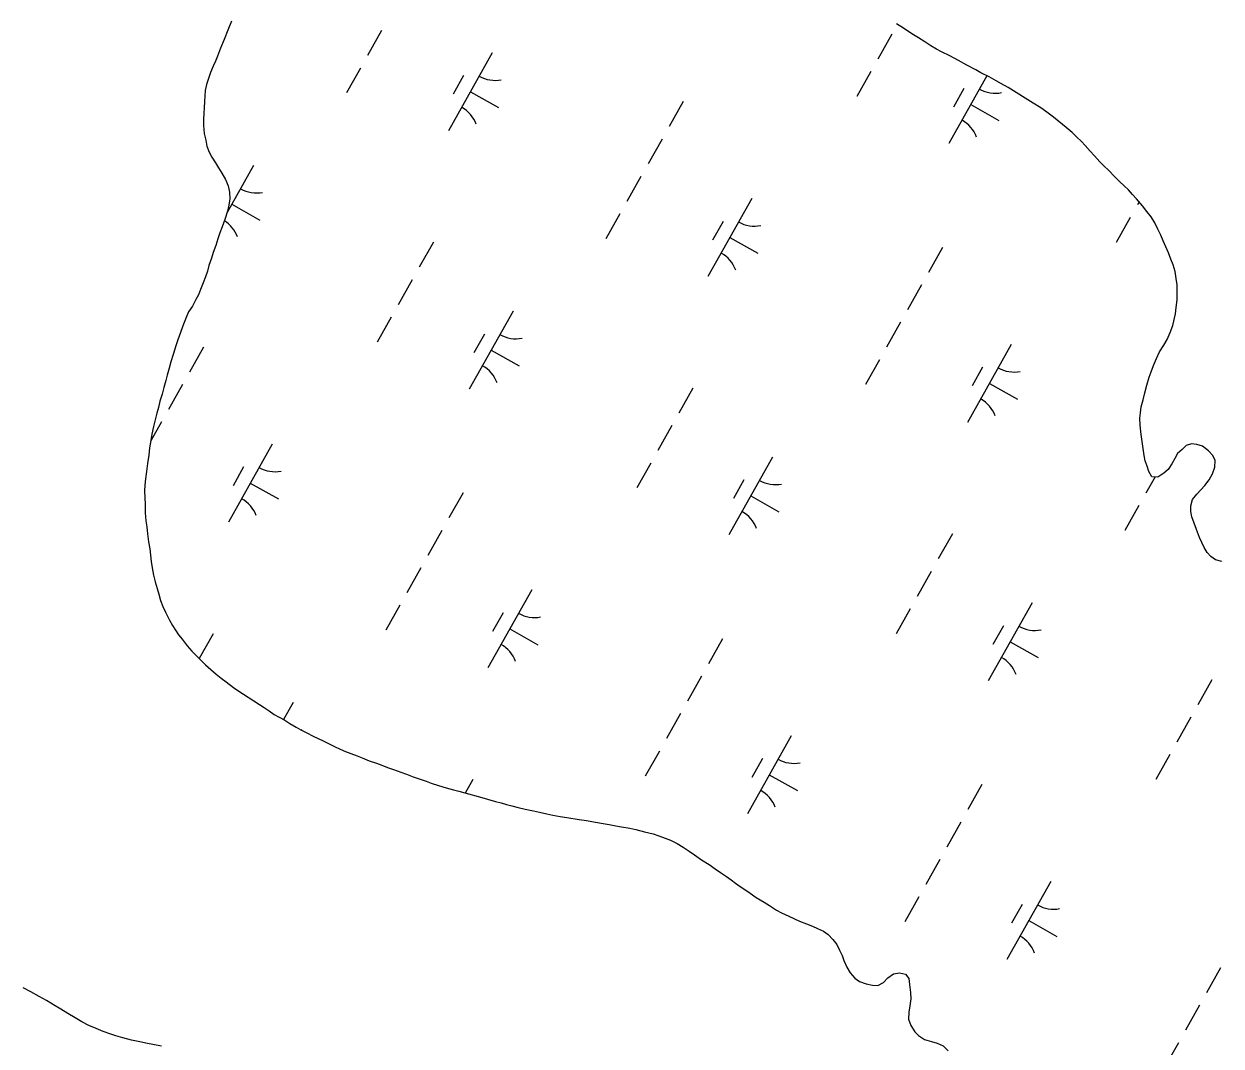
# Model space of a CAD drawing. Extents: x 3913936 to 3933962, y 195330 to 217741.
# Drawn here: x 3921301 to 3921970, y 206139 to 206711 of the extents above; entities that cross this region are included whole.
import ezdxf

# ---------------------------------------------------------------- set-up
doc = ezdxf.new("R2010")
doc.units = 0
doc.layers.add('V-WETL-SWMP', color=7, linetype='Continuous')

msp = doc.modelspace()

# ---------------------------------------------------------------- linework, layer by layer
at = {"layer": 'V-WETL-SWMP'}
for p, q in [((3921417.02, 206712.16), (3921415.01, 206707.13)), ((3921792.48, 206708.23), (3921788.58, 206710.65)), ((3921415.01, 206707.13), (3921412.88, 206701.98)), ((3921500.81, 206706.92), (3921492.97, 206692.98)), ((3921786, 206704.91), (3921778.16, 206690.97)), ((3921797.17, 206705.17), (3921792.48, 206708.23)), ((3921800.94, 206702.88), (3921797.17, 206705.17)), ((3921410.87, 206697.08), (3921409.11, 206692.69)), ((3921412.88, 206701.98), (3921410.87, 206697.08)), ((3921804.45, 206700.71), (3921800.94, 206702.88)), ((3921807.83, 206698.42), (3921804.45, 206700.71)), ((3921810.95, 206696.51), (3921807.83, 206698.42)), ((3921813.81, 206695.11), (3921810.95, 206696.51)), ((3921407.98, 206689.86), (3921406.72, 206687.02)), ((3921409.11, 206692.69), (3921407.98, 206689.86)), ((3921562.74, 206694.57), (3921538.24, 206650.98)), ((3921818.35, 206692.83), (3921813.81, 206695.11)), ((3921823.16, 206690.29), (3921818.35, 206692.83)), ((3921827.96, 206687.62), (3921823.16, 206690.29)), ((3921405.21, 206683.54), (3921404.09, 206680.06)), ((3921406.72, 206687.02), (3921405.21, 206683.54)), ((3921489.05, 206686), (3921481.21, 206672.05)), ((3921774.24, 206683.99), (3921766.4, 206670.05)), ((3921832.9, 206684.95), (3921827.96, 206687.62)), ((3921835.76, 206683.3), (3921832.9, 206684.95)), ((3921840.31, 206681.02), (3921835.76, 206683.3)), ((3921402.96, 206676.71), (3921402.35, 206673.49)), ((3921404.09, 206680.06), (3921402.96, 206676.71)), ((3921546.7, 206681.79), (3921540.82, 206671.33)), ((3921839.11, 206681.61), (3921817.84, 206643.77)), ((3921844.2, 206678.85), (3921840.31, 206681.02)), ((3921847.19, 206677.2), (3921844.2, 206678.85)), ((3921850.96, 206675.04), (3921847.19, 206677.2)), ((3921402.12, 206670.41), (3921401.9, 206667.07)), ((3921402.35, 206673.49), (3921402.12, 206670.41)), ((3921550.49, 206672.78), (3921566.18, 206663.96)), ((3921826.3, 206674.57), (3921820.42, 206664.11)), ((3921865, 206666.38), (3921850.96, 206675.04)), ((3921401.67, 206663.98), (3921401.58, 206660.51)), ((3921401.9, 206667.07), (3921401.67, 206663.98)), ((3921669.33, 206667.26), (3921661.49, 206653.31)), ((3921830.09, 206665.56), (3921845.78, 206656.74)), ((3921869.29, 206663.71), (3921865, 206666.38)), ((3921872.55, 206661.41), (3921869.29, 206663.71)), ((3921401.58, 206660.51), (3921401.35, 206657.43)), ((3921401.35, 206657.43), (3921401.38, 206653.96)), ((3921876.32, 206658.6), (3921872.55, 206661.41)), ((3921883.36, 206652.72), (3921876.32, 206658.6)), ((3921401.38, 206653.96), (3921401.81, 206649.47)), ((3921886.74, 206649.91), (3921883.36, 206652.72)), ((3921889.22, 206647.61), (3921886.74, 206649.91)), ((3921401.81, 206649.47), (3921402.61, 206645.62)), ((3921402.61, 206645.62), (3921403.29, 206642.29)), ((3921657.57, 206646.33), (3921649.73, 206632.39)), ((3921891.96, 206644.92), (3921889.22, 206647.61)), ((3921894.05, 206642.61), (3921891.96, 206644.92)), ((3921403.29, 206642.29), (3921404.47, 206638.96)), ((3921404.47, 206638.96), (3921406.04, 206636.15)), ((3921896.79, 206639.54), (3921894.05, 206642.61)), ((3921899.27, 206636.84), (3921896.79, 206639.54)), ((3921902.28, 206633.64), (3921899.27, 206636.84)), ((3921406.04, 206636.15), (3921408.13, 206632.96)), ((3921408.13, 206632.96), (3921409.82, 206630.15)), ((3921409.82, 206630.15), (3921411.65, 206627.21)), ((3921429.37, 206631.61), (3921414.52, 206605.2)), ((3921904.63, 206631.21), (3921902.28, 206633.64)), ((3921907.1, 206628.9), (3921904.63, 206631.21)), ((3921411.65, 206627.21), (3921413.73, 206623.76)), ((3921413.73, 206623.76), (3921415.18, 206620.18)), ((3921645.81, 206625.41), (3921637.97, 206611.47)), ((3921910.63, 206625.19), (3921907.1, 206628.9)), ((3921913.24, 206622.63), (3921910.63, 206625.19)), ((3921415.18, 206620.18), (3921415.86, 206616.59)), ((3921415.86, 206616.59), (3921416.02, 206612.87)), ((3921915.72, 206620.19), (3921913.24, 206622.63)), ((3921918.19, 206617.89), (3921915.72, 206620.19)), ((3921920.42, 206615.33), (3921918.19, 206617.89)), ((3921416.02, 206612.87), (3921415.54, 206609.4)), ((3921417.12, 206609.82), (3921432.81, 206601)), ((3921707.74, 206613.06), (3921683.24, 206569.48)), ((3921922.64, 206612.89), (3921920.42, 206615.33)), ((3921926.03, 206609.05), (3921922.64, 206612.89)), ((3921924.14, 206611.19), (3921923.16, 206609.46)), ((3921414.8, 206606.05), (3921413.3, 206601.41)), ((3921415.54, 206609.4), (3921414.8, 206606.05)), ((3921634.05, 206604.49), (3921626.21, 206590.55)), ((3921928.52, 206605.84), (3921926.03, 206609.05)), ((3921930.87, 206602.76), (3921928.52, 206605.84)), ((3921411.8, 206597.29), (3921410.55, 206593.94)), ((3921413.3, 206601.41), (3921411.8, 206597.29)), ((3921691.7, 206600.28), (3921685.82, 206589.82)), ((3921919.24, 206602.48), (3921911.4, 206588.54)), ((3921932.97, 206599.42), (3921930.87, 206602.76)), ((3921934.69, 206595.94), (3921932.97, 206599.42)), ((3921409.42, 206590.46), (3921408.17, 206586.85)), ((3921410.55, 206593.94), (3921409.42, 206590.46)), ((3921695.49, 206591.27), (3921711.18, 206582.45)), ((3921936.27, 206592.6), (3921934.69, 206595.94)), ((3921937.59, 206589.38), (3921936.27, 206592.6)), ((3921406.8, 206582.86), (3921405.8, 206579.64)), ((3921408.17, 206586.85), (3921406.8, 206582.86)), ((3921529.79, 206588.59), (3921521.95, 206574.64)), ((3921814.33, 206585.75), (3921806.49, 206571.8)), ((3921940.5, 206582.68), (3921937.59, 206589.38)), ((3921405.8, 206579.64), (3921404.42, 206575.64)), ((3921941.82, 206579.2), (3921940.5, 206582.68)), ((3921943.15, 206575.99), (3921941.82, 206579.2)), ((3921403.55, 206572.42), (3921402.43, 206569.33)), ((3921404.42, 206575.64), (3921403.55, 206572.42)), ((3921944.21, 206572.25), (3921943.15, 206575.99)), ((3921944.9, 206568.38), (3921944.21, 206572.25)), ((3921401.17, 206565.98), (3921399.67, 206562.24)), ((3921402.43, 206569.33), (3921401.17, 206565.98)), ((3921518.03, 206567.67), (3921510.19, 206553.72)), ((3921802.57, 206564.83), (3921794.73, 206550.88)), ((3921945.45, 206564.89), (3921944.9, 206568.38)), ((3921945.48, 206561.79), (3921945.45, 206564.89)), ((3921397.15, 206556.57), (3921395.13, 206552.95)), ((3921398.54, 206559.27), (3921397.15, 206556.57)), ((3921399.67, 206562.24), (3921398.54, 206559.27)), ((3921944.92, 206552.22), (3921945.4, 206556.49)), ((3921945.4, 206556.49), (3921945.48, 206561.79)), ((3921392.98, 206549.72), (3921391.59, 206546.62)), ((3921395.13, 206552.95), (3921392.98, 206549.72)), ((3921574.37, 206550.1), (3921549.87, 206506.52)), ((3921944.44, 206548.59), (3921944.92, 206552.22)), ((3921390.09, 206542.88), (3921387.09, 206534.12)), ((3921391.59, 206546.62), (3921390.09, 206542.88)), ((3921506.27, 206546.74), (3921498.43, 206532.8)), ((3921790.81, 206543.9), (3921782.97, 206529.96)), ((3921942.94, 206542.12), (3921944.44, 206548.59)), ((3921558.33, 206537.32), (3921552.45, 206526.86)), ((3921939.79, 206534.33), (3921941.43, 206538.1)), ((3921941.43, 206538.1), (3921942.94, 206542.12)), ((3921385.83, 206530.64), (3921384.34, 206525.88)), ((3921387.09, 206534.12), (3921385.83, 206530.64)), ((3921401.36, 206530.01), (3921393.52, 206516.06)), ((3921852.73, 206531.55), (3921828.23, 206487.97)), ((3921935.59, 206527.31), (3921937.88, 206531.08)), ((3921937.88, 206531.08), (3921939.79, 206534.33)), ((3921384.34, 206525.88), (3921383.09, 206521.76)), ((3921562.12, 206528.31), (3921577.81, 206519.49)), ((3921779.05, 206522.98), (3921771.21, 206509.04)), ((3921932.17, 206519.78), (3921933.81, 206523.68)), ((3921933.81, 206523.68), (3921935.59, 206527.31)), ((3921382.23, 206518.28), (3921381.11, 206514.29)), ((3921383.09, 206521.76), (3921382.23, 206518.28)), ((3921836.7, 206518.77), (3921830.82, 206508.31)), ((3921929.77, 206513.17), (3921930.91, 206516.28)), ((3921930.91, 206516.28), (3921932.17, 206519.78)), ((3921380.24, 206511.33), (3921379.25, 206507.46)), ((3921381.11, 206514.29), (3921380.24, 206511.33)), ((3921840.48, 206509.76), (3921856.17, 206500.94)), ((3921928.52, 206508.76), (3921929.77, 206513.17)), ((3921378.25, 206503.73), (3921377, 206499.74)), ((3921379.25, 206507.46), (3921378.25, 206503.73)), ((3921389.6, 206509.08), (3921381.76, 206495.14)), ((3921674.79, 206507.08), (3921666.95, 206493.13)), ((3921926.4, 206500.47), (3921927.27, 206504.49)), ((3921927.27, 206504.49), (3921928.52, 206508.76)), ((3921376.14, 206496.26), (3921375.27, 206493.04)), ((3921377, 206499.74), (3921376.14, 206496.26)), ((3921924.92, 206493.35), (3921925.27, 206496.71)), ((3921925.27, 206496.71), (3921926.4, 206500.47)), ((3921374.41, 206489.44), (3921373.41, 206485.7)), ((3921375.27, 206493.04), (3921374.41, 206489.44)), ((3921924.56, 206490.24), (3921924.92, 206493.35)), ((3921924.72, 206486.37), (3921924.56, 206490.24)), ((3921377.84, 206488.16), (3921371.93, 206477.66)), ((3921373.41, 206485.7), (3921372.55, 206481.33)), ((3921663.03, 206486.16), (3921655.19, 206472.21)), ((3921925.29, 206481.2), (3921924.72, 206486.37)), ((3921371.95, 206477.73), (3921371.21, 206473.74)), ((3921372.55, 206481.33), (3921371.95, 206477.73)), ((3921439.77, 206475.81), (3921415.26, 206432.23)), ((3921925.84, 206477.33), (3921925.29, 206481.2)), ((3921926.4, 206473.33), (3921925.84, 206477.33)), ((3921953.39, 206476.04), (3921950.42, 206474.97)), ((3921956.49, 206475.55), (3921953.39, 206476.04)), ((3921370.74, 206469.62), (3921370.01, 206464.99)), ((3921371.21, 206473.74), (3921370.74, 206469.62)), ((3921926.95, 206469.45), (3921926.4, 206473.33)), ((3921927.62, 206466.49), (3921926.95, 206469.45)), ((3921945.68, 206470.53), (3921944.03, 206467.68)), ((3921948.12, 206472.75), (3921945.68, 206470.53)), ((3921950.42, 206474.97), (3921948.12, 206472.75)), ((3921959.6, 206474.67), (3921956.49, 206475.55)), ((3921962.86, 206472.12), (3921959.6, 206474.67)), ((3921965.34, 206469.43), (3921962.86, 206472.12)), ((3921966.66, 206466.59), (3921965.34, 206469.43)), ((3921370.01, 206464.99), (3921369.41, 206460.49)), ((3921423.73, 206463.03), (3921417.85, 206452.57)), ((3921651.27, 206465.23), (3921643.43, 206451.29)), ((3921719.37, 206468.59), (3921694.87, 206425.01)), ((3921928.69, 206463.4), (3921927.62, 206466.49)), ((3921929.62, 206460.43), (3921928.69, 206463.4)), ((3921942.38, 206464.69), (3921940.34, 206461.69)), ((3921944.03, 206467.68), (3921942.38, 206464.69)), ((3921965.18, 206459.21), (3921966.44, 206462.84)), ((3921966.44, 206462.84), (3921966.66, 206466.59)), ((3921368.93, 206456.38), (3921368.58, 206452.78)), ((3921369.41, 206460.49), (3921368.93, 206456.38)), ((3921703.33, 206455.81), (3921697.45, 206445.35)), ((3921933.04, 206457.48), (3921927.97, 206448.45)), ((3921931.33, 206457.6), (3921929.62, 206460.43)), ((3921934.56, 206457.38), (3921931.33, 206457.6)), ((3921938.03, 206459.48), (3921934.56, 206457.38)), ((3921940.34, 206461.69), (3921938.03, 206459.48)), ((3921960.84, 206452.58), (3921963.27, 206455.83)), ((3921963.27, 206455.83), (3921965.18, 206459.21)), ((3921368.58, 206452.78), (3921368.35, 206449.69)), ((3921368.35, 206449.69), (3921368.52, 206445.71)), ((3921427.51, 206454.02), (3921443.21, 206445.2)), ((3921956.36, 206447.88), (3921958.67, 206450.23)), ((3921958.67, 206450.23), (3921960.84, 206452.58)), ((3921368.52, 206445.71), (3921368.68, 206442.25)), ((3921546.36, 206448.5), (3921538.52, 206434.55)), ((3921707.12, 206446.8), (3921722.81, 206437.98)), ((3921953.06, 206441.26), (3921954.07, 206444.76)), ((3921954.07, 206444.76), (3921956.36, 206447.88)), ((3921368.68, 206442.25), (3921368.73, 206437.37)), ((3921368.73, 206437.37), (3921369.15, 206433)), ((3921924.04, 206441.47), (3921916.2, 206427.53)), ((3921952.96, 206438.16), (3921953.06, 206441.26)), ((3921953.64, 206435.19), (3921952.96, 206438.16)), ((3921369.15, 206433), (3921369.7, 206429.54)), ((3921369.7, 206429.54), (3921370.12, 206425.56)), ((3921954.84, 206431.58), (3921953.64, 206435.19)), ((3921956.16, 206427.98), (3921954.84, 206431.58)), ((3921370.12, 206425.56), (3921370.68, 206421.2)), ((3921534.6, 206427.58), (3921526.76, 206413.63)), ((3921819.79, 206425.57), (3921811.95, 206411.62)), ((3921957.88, 206423.6), (3921956.16, 206427.98)), ((3921960.52, 206417.94), (3921957.88, 206423.6)), ((3921370.68, 206421.2), (3921371.35, 206417.23)), ((3921371.35, 206417.23), (3921371.77, 206413.76)), ((3921962.23, 206415.24), (3921960.52, 206417.94)), ((3921371.77, 206413.76), (3921372.19, 206410.17)), ((3921372.19, 206410.17), (3921372.74, 206406.58)), ((3921964.19, 206412.93), (3921962.23, 206415.24)), ((3921966.92, 206411.14), (3921964.19, 206412.93)), ((3921970.29, 206410.27), (3921966.92, 206411.14)), ((3921372.74, 206406.58), (3921373.42, 206402.48)), ((3921373.42, 206402.48), (3921374.35, 206398.76)), ((3921522.84, 206406.65), (3921515, 206392.71)), ((3921808.03, 206404.65), (3921800.19, 206390.7)), ((3921374.35, 206398.76), (3921375.42, 206395.04)), ((3921375.42, 206395.04), (3921376.35, 206391.84)), ((3921376.35, 206391.84), (3921377.41, 206388.38)), ((3921584.76, 206394.3), (3921560.26, 206350.72)), ((3921377.41, 206388.38), (3921378.59, 206385.06)), ((3921378.59, 206385.06), (3921380.04, 206381.86)), ((3921511.08, 206385.73), (3921503.24, 206371.79)), ((3921796.27, 206383.73), (3921788.43, 206369.78)), ((3921864.36, 206387.08), (3921839.86, 206343.5)), ((3921380.04, 206381.86), (3921382.39, 206377.39)), ((3921382.39, 206377.39), (3921383.96, 206374.45)), ((3921568.73, 206381.52), (3921562.85, 206371.06)), ((3921383.96, 206374.45), (3921385.78, 206371.77)), ((3921385.78, 206371.77), (3921387.47, 206369.21)), ((3921387.47, 206369.21), (3921389.42, 206366.79)), ((3921406.82, 206369.83), (3921398.98, 206355.88)), ((3921572.51, 206372.51), (3921588.2, 206363.69)), ((3921848.33, 206374.3), (3921842.45, 206363.84)), ((3921389.42, 206366.79), (3921392.28, 206363.09)), ((3921392.28, 206363.09), (3921394.88, 206360.03)), ((3921691.36, 206366.99), (3921683.51, 206353.04)), ((3921852.11, 206365.29), (3921867.8, 206356.47)), ((3921394.88, 206360.03), (3921397.21, 206357.62)), ((3921397.21, 206357.62), (3921402.53, 206352.4)), ((3921402.53, 206352.4), (3921405.38, 206349.73)), ((3921405.38, 206349.73), (3921408.36, 206347.19)), ((3921408.36, 206347.19), (3921411.21, 206344.9)), ((3921411.21, 206344.9), (3921414.05, 206342.87)), ((3921414.05, 206342.87), (3921418.06, 206339.83)), ((3921679.59, 206346.07), (3921671.75, 206332.12)), ((3921964.79, 206344.06), (3921956.95, 206330.11)), ((3921418.06, 206339.83), (3921421.03, 206337.8)), ((3921421.03, 206337.8), (3921423.62, 206336.03)), ((3921423.62, 206336.03), (3921429.43, 206332.23)), ((3921429.43, 206332.23), (3921432.66, 206330.21)), ((3921432.66, 206330.21), (3921435.25, 206328.56)), ((3921451.4, 206331.34), (3921446.05, 206321.84)), ((3921435.25, 206328.56), (3921437.96, 206326.66)), ((3921437.96, 206326.66), (3921440.81, 206324.76)), ((3921440.81, 206324.76), (3921443.65, 206323.11)), ((3921443.65, 206323.11), (3921446.75, 206321.47)), ((3921667.83, 206325.15), (3921659.99, 206311.2)), ((3921953.03, 206323.14), (3921945.19, 206309.19)), ((3921446.75, 206321.47), (3921449.59, 206319.57)), ((3921449.59, 206319.57), (3921453.07, 206317.68)), ((3921453.07, 206317.68), (3921455.79, 206316.16)), ((3921455.79, 206316.16), (3921459.14, 206314.4)), ((3921459.14, 206314.4), (3921462.62, 206312.63)), ((3921462.62, 206312.63), (3921465.46, 206311.25)), ((3921465.46, 206311.25), (3921468.3, 206309.99)), ((3921468.3, 206309.99), (3921471.66, 206308.35)), ((3921729.76, 206312.79), (3921705.26, 206269.21)), ((3921471.66, 206308.35), (3921474.5, 206306.84)), ((3921474.5, 206306.84), (3921477.72, 206305.32)), ((3921477.72, 206305.32), (3921480.69, 206304.07)), ((3921480.69, 206304.07), (3921483.65, 206302.94)), ((3921483.65, 206302.94), (3921487.13, 206301.56)), ((3921656.07, 206304.22), (3921648.23, 206290.28)), ((3921941.26, 206302.22), (3921933.42, 206288.27)), ((3921487.13, 206301.56), (3921490.1, 206300.43)), ((3921490.1, 206300.43), (3921493.96, 206298.8)), ((3921493.96, 206298.8), (3921497.96, 206297.42)), ((3921497.96, 206297.42), (3921500.92, 206296.29)), ((3921500.92, 206296.29), (3921504.15, 206295.04)), ((3921713.73, 206300.01), (3921707.84, 206289.55)), ((3921504.15, 206295.04), (3921507.5, 206293.92)), ((3921507.5, 206293.92), (3921511.62, 206292.41)), ((3921511.62, 206292.41), (3921514.84, 206291.29)), ((3921514.84, 206291.29), (3921518.58, 206289.91)), ((3921518.58, 206289.91), (3921521.8, 206288.65)), ((3921521.8, 206288.65), (3921525.8, 206287.41)), ((3921717.51, 206291), (3921733.2, 206282.18)), ((3921525.8, 206287.41), (3921528.63, 206286.28)), ((3921528.63, 206286.28), (3921532.62, 206285.03)), ((3921532.62, 206285.03), (3921536.88, 206283.66)), ((3921536.88, 206283.66), (3921541, 206282.54)), ((3921541, 206282.54), (3921543.96, 206281.8)), ((3921543.96, 206281.8), (3921547.31, 206280.8)), ((3921551.82, 206288.32), (3921547.55, 206280.73)), ((3921836.35, 206285.48), (3921828.51, 206271.53)), ((3921547.31, 206280.8), (3921556.96, 206278.19)), ((3921556.96, 206278.19), (3921560.05, 206277.32)), ((3921560.05, 206277.32), (3921564.43, 206276.08)), ((3921564.43, 206276.08), (3921567.65, 206275.21)), ((3921567.65, 206275.21), (3921570.74, 206274.34)), ((3921570.74, 206274.34), (3921573.7, 206273.6)), ((3921573.7, 206273.6), (3921577.18, 206272.73)), ((3921577.18, 206272.73), (3921581.17, 206271.74)), ((3921581.17, 206271.74), (3921585.8, 206270.76)), ((3921585.8, 206270.76), (3921589.02, 206270.02)), ((3921589.02, 206270.02), (3921593.27, 206269.16)), ((3921593.27, 206269.16), (3921596.61, 206268.42)), ((3921596.61, 206268.42), (3921600.73, 206267.69)), ((3921600.73, 206267.69), (3921604.33, 206267.08)), ((3921604.33, 206267.08), (3921611.28, 206265.99)), ((3921611.28, 206265.99), (3921615.27, 206265.38)), ((3921615.27, 206265.38), (3921618.35, 206264.9)), ((3921618.35, 206264.9), (3921621.57, 206264.29)), ((3921621.57, 206264.29), (3921624.66, 206263.8)), ((3921624.66, 206263.8), (3921628, 206263.19)), ((3921628, 206263.19), (3921631.73, 206262.45)), ((3921631.73, 206262.45), (3921634.95, 206261.97)), ((3921634.95, 206261.97), (3921639.58, 206261.11)), ((3921824.59, 206264.56), (3921816.75, 206250.61)), ((3921639.58, 206261.11), (3921642.93, 206260.38)), ((3921642.93, 206260.38), (3921647.82, 206259.14)), ((3921647.82, 206259.14), (3921652.58, 206257.9)), ((3921652.58, 206257.9), (3921655.8, 206256.9)), ((3921655.8, 206256.9), (3921659.41, 206255.52)), ((3921659.41, 206255.52), (3921662.25, 206254.39)), ((3921662.25, 206254.39), (3921665.99, 206252.5)), ((3921665.99, 206252.5), (3921669.35, 206250.48)), ((3921669.35, 206250.48), (3921672.71, 206248.2)), ((3921672.71, 206248.2), (3921675.68, 206246.17)), ((3921675.68, 206246.17), (3921679.56, 206243.51)), ((3921679.56, 206243.51), (3921683.82, 206240.85)), ((3921812.83, 206243.64), (3921804.99, 206229.69)), ((3921683.82, 206240.85), (3921687.19, 206238.44)), ((3921687.19, 206238.44), (3921690.16, 206236.41)), ((3921690.16, 206236.41), (3921693.65, 206234.13)), ((3921693.65, 206234.13), (3921696.23, 206232.23)), ((3921696.23, 206232.23), (3921698.69, 206230.46)), ((3921698.69, 206230.46), (3921701.28, 206228.55)), ((3921701.28, 206228.55), (3921703.86, 206226.78)), ((3921874.76, 206231.28), (3921850.26, 206187.7)), ((3921703.86, 206226.78), (3921706.84, 206224.75)), ((3921706.84, 206224.75), (3921710.2, 206222.47)), ((3921710.2, 206222.47), (3921714.72, 206219.69)), ((3921801.07, 206222.72), (3921793.23, 206208.77)), ((3921714.72, 206219.69), (3921717.56, 206217.92)), ((3921717.56, 206217.92), (3921721.57, 206215.39)), ((3921721.57, 206215.39), (3921724.41, 206213.87)), ((3921858.72, 206218.5), (3921852.84, 206208.04)), ((3921724.41, 206213.87), (3921728.41, 206211.98)), ((3921728.41, 206211.98), (3921734.34, 206209.21)), ((3921734.34, 206209.21), (3921738.34, 206207.58)), ((3921862.51, 206209.49), (3921878.2, 206200.67)), ((3921738.34, 206207.58), (3921741.69, 206206.33)), ((3921741.69, 206206.33), (3921744.52, 206205.07)), ((3921744.52, 206205.07), (3921747.88, 206203.56)), ((3921747.88, 206203.56), (3921750.34, 206201.66)), ((3921750.34, 206201.66), (3921753.06, 206198.98)), ((3921753.06, 206198.98), (3921755.27, 206196.18)), ((3921755.27, 206196.18), (3921756.71, 206192.98)), ((3921756.71, 206192.98), (3921758.15, 206190.04)), ((3921758.15, 206190.04), (3921759.21, 206187.1)), ((3921759.21, 206187.1), (3921760.78, 206183.52)), ((3921760.78, 206183.52), (3921762.61, 206180.32)), ((3921969.59, 206183.05), (3921961.75, 206169.1)), ((3921762.61, 206180.32), (3921765.21, 206177.39)), ((3921765.21, 206177.39), (3921767.92, 206175.36)), ((3921767.92, 206175.36), (3921771.66, 206174.11)), ((3921778.22, 206173.27), (3921781.28, 206174.85)), ((3921781.28, 206174.85), (3921783.83, 206177.57)), ((3921783.83, 206177.57), (3921786.89, 206179.65)), ((3921786.89, 206179.65), (3921790.22, 206180.32)), ((3921790.22, 206180.32), (3921793.57, 206179.46)), ((3921793.57, 206179.46), (3921795.39, 206177.03)), ((3921795.39, 206177.03), (3921795.94, 206173.83)), ((3921304.96, 206169.62), (3921300.57, 206171.89)), ((3921309.48, 206167.09), (3921304.96, 206169.62)), ((3921771.66, 206174.11), (3921775.13, 206173.38)), ((3921775.13, 206173.38), (3921778.22, 206173.27)), ((3921795.94, 206173.83), (3921796.49, 206169.34)), ((3921796.49, 206169.34), (3921796.52, 206165.74)), ((3921313.61, 206164.82), (3921309.48, 206167.09)), ((3921318.39, 206161.78), (3921313.61, 206164.82)), ((3921321.62, 206159.89), (3921318.39, 206161.78)), ((3921796.05, 206161.88), (3921795.44, 206158.28)), ((3921796.52, 206165.74), (3921796.05, 206161.88)), ((3921957.83, 206162.13), (3921949.99, 206148.18)), ((3921325.49, 206157.48), (3921321.62, 206159.89)), ((3921329.62, 206155.08), (3921325.49, 206157.48)), ((3921333.37, 206152.8), (3921329.62, 206155.08)), ((3921795.44, 206158.28), (3921795.35, 206154.3)), ((3921337.37, 206150.79), (3921333.37, 206152.8)), ((3921341.37, 206149.15), (3921337.37, 206150.79)), ((3921345.24, 206147.52), (3921341.37, 206149.15)), ((3921795.35, 206154.3), (3921796.66, 206150.84)), ((3921796.66, 206150.84), (3921798.75, 206147.39)), ((3921349.49, 206146.02), (3921345.24, 206147.52)), ((3921352.45, 206145.02), (3921349.49, 206146.02)), ((3921356.31, 206144.03), (3921352.45, 206145.02)), ((3921361.08, 206142.66), (3921356.31, 206144.03)), ((3921365.71, 206141.67), (3921361.08, 206142.66)), ((3921370.09, 206140.82), (3921365.71, 206141.67)), ((3921798.75, 206147.39), (3921800.96, 206145.23)), ((3921800.96, 206145.23), (3921804.19, 206143.08)), ((3921804.19, 206143.08), (3921808.05, 206141.83)), ((3921808.05, 206141.83), (3921811.27, 206140.96)), ((3921373.05, 206140.2), (3921370.09, 206140.82)), ((3921377.94, 206139.35), (3921373.05, 206140.2)), ((3921811.27, 206140.96), (3921814.75, 206139.45)), ((3921814.75, 206139.45), (3921817.48, 206136.65)), ((3921946.07, 206141.21), (3921938.23, 206127.26))]:
    msp.add_line(p, q, dxfattribs=at)
for centre, start, end in [((3921564.23, 206696.74), 239.88608, 281.42974), ((3921843.83, 206689.52), 239.88608, 281.42974), ((3921537.16, 206648.58), 19.88608, 61.42973), ((3921816.76, 206641.36), 19.88608, 61.42973), ((3921430.86, 206633.78), 239.88608, 281.42974), ((3921403.79, 206585.62), 19.88608, 58.42651), ((3921709.23, 206615.23), 239.88608, 281.42974), ((3921682.16, 206567.07), 19.88608, 61.42973), ((3921575.86, 206552.27), 239.88608, 281.42974), ((3921548.79, 206504.11), 19.88608, 61.42973), ((3921854.23, 206533.72), 239.88608, 281.42974), ((3921827.16, 206485.56), 19.88608, 61.42973), ((3921441.26, 206477.98), 239.88608, 281.42974), ((3921720.86, 206470.76), 239.88608, 281.42974), ((3921414.19, 206429.82), 19.88608, 61.42973), ((3921693.79, 206422.61), 19.88608, 61.42973), ((3921586.25, 206396.47), 239.88608, 281.42974), ((3921865.86, 206389.25), 239.88608, 281.42974), ((3921559.18, 206348.32), 19.88608, 61.42973), ((3921838.79, 206341.1), 19.88608, 61.42973), ((3921452.89, 206333.51), 279.63593, 281.42974), ((3921731.25, 206314.96), 239.88608, 281.42974), ((3921704.18, 206266.81), 19.88608, 61.42973), ((3921876.25, 206233.45), 239.88608, 281.42974), ((3921849.18, 206185.3), 19.88608, 61.42973)]:
    msp.add_arc(centre, 17.62, start, end, dxfattribs=at)

doc.saveas('drawing.dxf')
